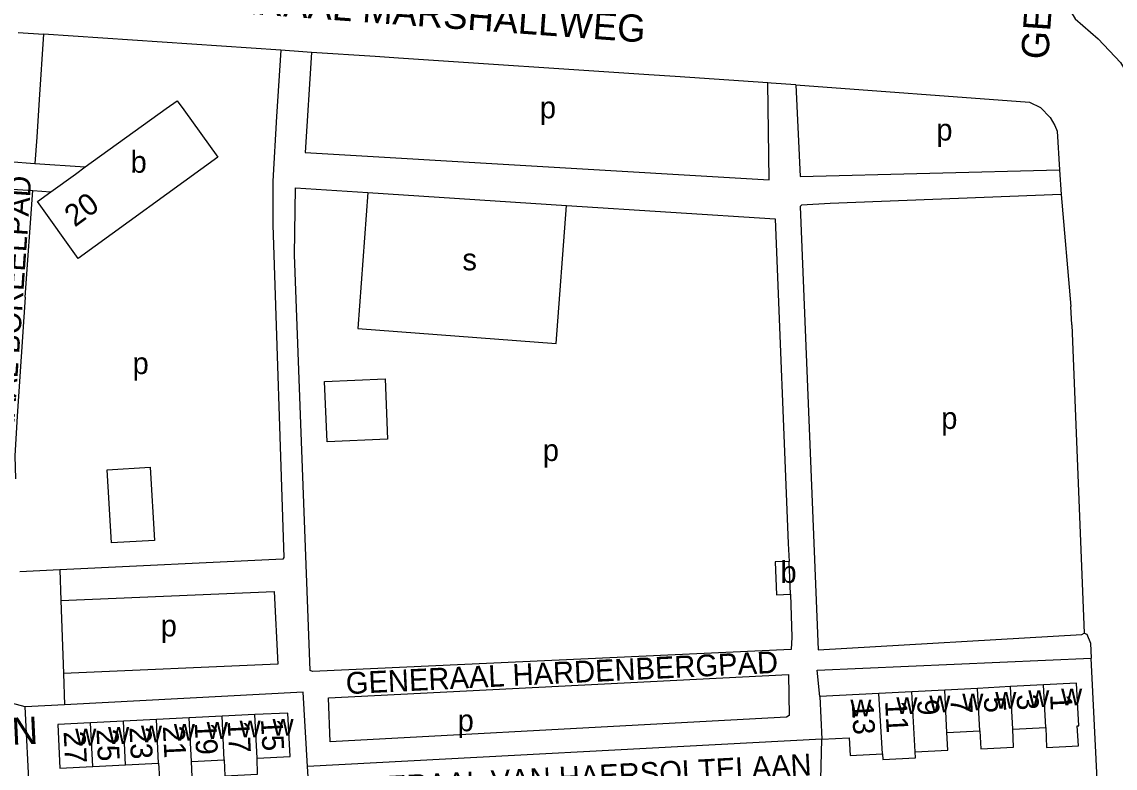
# Model space of a CAD drawing. Extents: x 159294 to 161936, y 384538 to 386517.
# Drawn here: x 161411.8 to 161612.3, y 386008.7 to 386145.6 of the extents above; entities that cross this region are included whole.
import ezdxf

# ---------------------------------------------------------------- set-up
doc = ezdxf.new("R2010")
doc.units = 0
for name, color, linetype in [('BLT_Basislijn', 7, 'Continuous'), ('BLT_Bebouwing', 7, 'Continuous'), ('BLT_Centroide', 7, 'Continuous'), ('BLT_Huisnummer', 7, 'Continuous'), ('BLT_Huisnummer_ tussenligend', 7, 'Continuous'), ('BLT_Onderverdeling_panden', 7, 'Continuous'), ('BLT_Straatnaam', 7, 'Continuous'), ('BLT_Straatnaam_verkleind', 7, 'Continuous')]:
    doc.layers.add(name, color=color, linetype=linetype)

msp = doc.modelspace()

# ---------------------------------------------------------------- linework, layer by layer
at = {"layer": 'BLT_Basislijn'}
for p, q in [((161411.1, 386143.67), (161415.76, 386143.36)), ((161415.76, 386143.36), (161414.98, 386131.37)), ((161459.27, 386140.45), (161415.76, 386143.36)), ((161459.27, 386140.45), (161458.53, 386128.27)), ((161414.98, 386131.37), (161414.54, 386124.5)), ((161458.53, 386128.27), (161457.8, 386116.39)), ((161414.54, 386124.5), (161414.17, 386119.68)), ((161409.48, 386120.02), (161414.17, 386119.68)), ((161414.17, 386119.68), (161423.41, 386119.01)), ((161602.13, 386118.51), (161602.43, 386113.97)), ((161409.14, 386115.03), (161413.81, 386114.69)), ((161412.41, 386095.1), (161413.81, 386114.69)), ((161413.81, 386114.69), (161417.12, 386114.45)), ((161475.28, 386114.32), (161473.41, 386089.36)), ((161602.43, 386113.97), (161604.19, 386093.4)), ((161509.79, 386086.64), (161511.69, 386111.97)), ((161604.38, 386090.06), (161604.19, 386093.4)), ((161473.41, 386089.36), (161509.79, 386086.64)), ((161604.38, 386090.06), (161606.65, 386033.46)), ((161462.97, 386071.85), (161462.78, 386076.84)), ((161552.37, 386049.93), (161552.51, 386046.64)), ((161418.77, 386045.07), (161411.4, 386044.71)), ((161418.77, 386045.07), (161418.96, 386039.46)), ((161418.96, 386039.46), (161419.44, 386026.08)), ((161609.29, 386001.72), (161607.95, 386028.89)), ((161419.44, 386026.08), (161419.64, 386020.33)), ((161419.64, 386020.33), (161412.43, 386019.95)), ((161413.61, 385994.73), (161412.43, 386019.95)), ((161558.54, 386014.01), (161464.2, 386009.01)), ((161558.09, 385998.9), (161558.54, 386014.01)), ((161464.88, 385997.17), (161464.2, 386009.01))]:
    msp.add_line(p, q, dxfattribs=at)
for points in [[(161604.13, 386147.62), (161604.96, 386146.22), (161609.18, 386142.5), (161613.32, 386138.21), (161616.55, 386132.74), (161618.27, 386129.22), (161619.31, 386128.5)], [(161464.95, 386140.05), (161463.34, 386140.16), (161459.27, 386140.45)], [(161464.95, 386140.05), (161463.77, 386121.7), (161548.88, 386116.63), (161548.64, 386134.44)], [(161548.64, 386134.44), (161531.61, 386135.59), (161526.8, 386135.93), (161480.85, 386139.01), (161476.6, 386139.27), (161464.95, 386140.05)], [(161553.78, 386134.1), (161549.25, 386134.4), (161548.64, 386134.44)], [(161553.78, 386134.1), (161554.55, 386117.24), (161602.13, 386118.51)], [(161553.78, 386134.1), (161596.6, 386130.9), (161598.62, 386129.92), (161600.4, 386128.08), (161601.24, 386126.62), (161601.67, 386125.6), (161602.13, 386118.51)], [(161457.8, 386116.39), (161457.82, 386108.42), (161459.85, 386047.34), (161459.66, 386047.05), (161418.77, 386045.07)], [(161462.78, 386076.84), (161461.81, 386102.91), (161461.96, 386115.18), (161475.28, 386114.32)], [(161475.28, 386114.32), (161511.69, 386111.97)], [(161602.43, 386113.97), (161560.04, 386112.29), (161554.8, 386111.99), (161554.52, 386111.74), (161557.83, 386030.41), (161606.18, 386033.2), (161606.65, 386033.46)], [(161511.69, 386111.97), (161549.96, 386109.5), (161552.37, 386049.93)], [(161412.41, 386095.1), (161410.95, 386073.27), (161410.5, 386066.01), (161410.62, 386061.78)], [(161552.76, 386040.6), (161553.05, 386032.72), (161552.92, 386030.44), (161465.08, 386026.4), (161464.66, 386026.59), (161462.97, 386071.85)], [(161418.96, 386039.46), (161458.06, 386041.11), (161458.74, 386027.75), (161419.44, 386026.08)], [(161606.65, 386033.46), (161607.15, 386033.27), (161607.81, 386031.62), (161607.95, 386028.89)], [(161558.13, 386021.81), (161557.64, 386026.65), (161607.95, 386028.89)], [(161531.62, 386016.92), (161468.32, 386013.53), (161468.02, 386021.61), (161552.43, 386025.89), (161552.53, 386018.36), (161552.02, 386018.02), (161531.62, 386016.92)], [(161412.43, 386019.95), (161409.89, 386020.59), (161407.93, 386022.27)], [(161464.2, 386009.01), (161463.42, 386022.61), (161419.64, 386020.33)]]:
    msp.add_lwpolyline(points, dxfattribs=at)
for points in [[(161467.32, 386079.67), (161478.42, 386080.16), (161478.88, 386069.06), (161467.78, 386068.59)], [(161427.46, 386063.46), (161435.35, 386063.9), (161436.11, 386050.47), (161428.22, 386050.03)]]:
    msp.add_lwpolyline(points, close=True, dxfattribs=at)
at = {"layer": 'BLT_Bebouwing'}
for p, q in [((161414.68, 386112.68), (161417.12, 386114.45)), ((161575.01, 386022.69), (161568.97, 386022.38)), ((161581.06, 386023.01), (161575.01, 386022.69)), ((161587.1, 386023.33), (161581.06, 386023.01)), ((161593.14, 386023.65), (161587.1, 386023.33)), ((161599.19, 386023.97), (161593.14, 386023.65)), ((161448.52, 386018.2), (161442.49, 386017.9)), ((161454.55, 386018.51), (161448.52, 386018.2)), ((161430.43, 386017.29), (161424.4, 386016.98)), ((161436.46, 386017.59), (161430.43, 386017.29)), ((161442.49, 386017.9), (161436.46, 386017.59)), ((161593.55, 386015.85), (161599.6, 386016.17)), ((161581.46, 386015.21), (161587.51, 386015.53)), ((161442.89, 386009.91), (161448.92, 386010.22)), ((161424.8, 386009), (161430.83, 386009.3)), ((161430.83, 386009.3), (161436.86, 386009.61))]:
    msp.add_line(p, q, dxfattribs=at)
for points in [[(161438.24, 386129.72), (161440.27, 386131.18), (161441.49, 386129.48)], [(161441.49, 386129.48), (161447.76, 386120.79), (161422.13, 386102.23), (161414.68, 386112.68)], [(161423.41, 386119.01), (161438.24, 386129.72)], [(161417.12, 386114.45), (161421.61, 386117.71), (161423.41, 386119.01)], [(161552.51, 386046.64), (161549.98, 386046.54), (161550.23, 386040.5), (161552.76, 386040.6)], [(161552.76, 386040.6), (161552.51, 386046.64)], [(161599.6, 386016.17), (161599.7, 386012.46), (161605.58, 386012.77), (161605.38, 386016.47), (161605.64, 386016.48), (161605.23, 386024.28), (161599.19, 386023.97)], [(161568.97, 386022.38), (161558.13, 386021.81)], [(161558.13, 386021.81), (161558.54, 386014.01)], [(161454.95, 386010.52), (161460.98, 386010.82), (161460.57, 386018.81), (161454.55, 386018.51)], [(161424.4, 386016.98), (161418.37, 386016.68), (161418.77, 386008.69), (161424.8, 386009)], [(161558.54, 386014.01), (161563.52, 386014.27), (161563.69, 386011.02), (161569.63, 386011.33)], [(161575.64, 386011.68), (161581.65, 386011.99), (161581.46, 386015.21)], [(161587.51, 386015.53), (161587.66, 386012.21), (161593.67, 386012.52), (161593.55, 386015.85)], [(161448.92, 386010.22), (161449.02, 386007.29), (161455.01, 386007.6), (161454.95, 386010.52)], [(161569.63, 386011.33), (161569.69, 386010.26), (161575.7, 386010.58), (161575.64, 386011.68)], [(161436.86, 386009.61), (161437.02, 386006.77), (161443.01, 386007.07), (161442.89, 386009.91)]]:
    msp.add_lwpolyline(points, dxfattribs=at)
at = {"layer": 'BLT_Onderverdeling_panden'}
for p, q in [((161569.63, 386011.33), (161568.97, 386022.38)), ((161575.64, 386011.68), (161575.01, 386022.69)), ((161581.46, 386015.21), (161581.06, 386023.01)), ((161587.51, 386015.53), (161587.1, 386023.33)), ((161593.55, 386015.85), (161593.14, 386023.65)), ((161599.6, 386016.17), (161599.19, 386023.97)), ((161448.92, 386010.22), (161448.52, 386018.2)), ((161454.95, 386010.52), (161454.55, 386018.51)), ((161424.8, 386009), (161424.4, 386016.98)), ((161430.83, 386009.3), (161430.43, 386017.29)), ((161436.86, 386009.61), (161436.46, 386017.59)), ((161442.89, 386009.91), (161442.49, 386017.9))]:
    msp.add_line(p, q, dxfattribs=at)

# ---------------------------------------------------------------- texts
at = {"layer": 'BLT_Centroide'}
for s, p in [('p', (161506.8, 386127.94)), ('p', (161579.52, 386123.86)), ('b', (161431.73, 386117.95)), ('s', (161492.59, 386100.05)), ('p', (161432.1, 386081)), ('p', (161580.42, 386070.94)), ('p', (161507.34, 386065.05)), ('b', (161550.93, 386042.68)), ('p', (161437.26, 386032.85)), ('w', (161584.28, 386019.28)), ('w', (161590.33, 386019.59)), ('w', (161596.38, 386019.91)), ('w', (161602.41, 386020.22)), ('w', (161563.75, 386018.19)), ('w', (161572.19, 386018.62)), ('w', (161578.23, 386018.95)), ('p', (161491.72, 386015.46)), ('w', (161427.61, 386013.14)), ('w', (161433.64, 386013.44)), ('w', (161439.67, 386013.75)), ('w', (161445.7, 386014.06)), ('w', (161451.73, 386014.36)), ('w', (161457.77, 386014.66)), ('w', (161421.58, 386012.84))]:
    msp.add_text(s, height=4, dxfattribs=at).set_placement(p)
at = {"layer": 'BLT_Huisnummer'}
for s, rotation, p in [('20', 36.3199, (161421.5, 386107.87)), ('13', 273.0093, (161564.01, 386020.67)), ('9', 273.0093, (161575.99, 386021.23)), ('5', 273.0093, (161588.22, 386021.73)), ('1', 273.0093, (161600.38, 386022.18)), ('19', 272.8971, (161443.48, 386016.98)), ('15', 272.8971, (161455.64, 386017.68)), ('27', 272.8971, (161419.45, 386015.41)), ('23', 272.8971, (161431.52, 386016.18))]:
    msp.add_text(s, height=4, rotation=rotation, dxfattribs=at).set_placement(p)
at = {"layer": 'BLT_Huisnummer_ tussenligend'}
for s, rotation, p in [('3', 273.0093, (161594.22, 386022.19)), ('11', 273.0093, (161570.12, 386021.01)), ('7', 273.0093, (161582.08, 386021.52)), ('21', 272.8971, (161437.65, 386016.38)), ('17', 272.8971, (161449.52, 386017.34)), ('25', 272.8971, (161425.47, 386015.81))]:
    msp.add_text(s, height=4, rotation=rotation, dxfattribs=at).set_placement(p)
at = {"layer": 'BLT_Straatnaam'}
for s, rotation, p in [('GENERAAL VAN DER LEYTHENLAAN', 86.0874, (161600.04, 386138.65)), ('GENERAAL MARSHALLWEG', 355.8386, (161435.97, 386148.38)), ('GENERAAL VAN GEENLAAN', 2.6762, (161324.66, 386008.95))]:
    msp.add_text(s, height=5, rotation=rotation, dxfattribs=at).set_placement(p)
at = {"layer": 'BLT_Straatnaam_verkleind'}
for s, rotation, p in [('GENERAAL BOREELPAD', 86.0271, (161409.17, 386054.1)), ('GENERAAL HARDENBERGPAD', 2.8444, (161471.31, 386022.26)), ('GENERAAL VAN HAERSOLTELAAN', 3.0278, (161467.37, 386002.65))]:
    msp.add_text(s, height=4, rotation=rotation, dxfattribs=at).set_placement(p)

doc.saveas('drawing.dxf')
